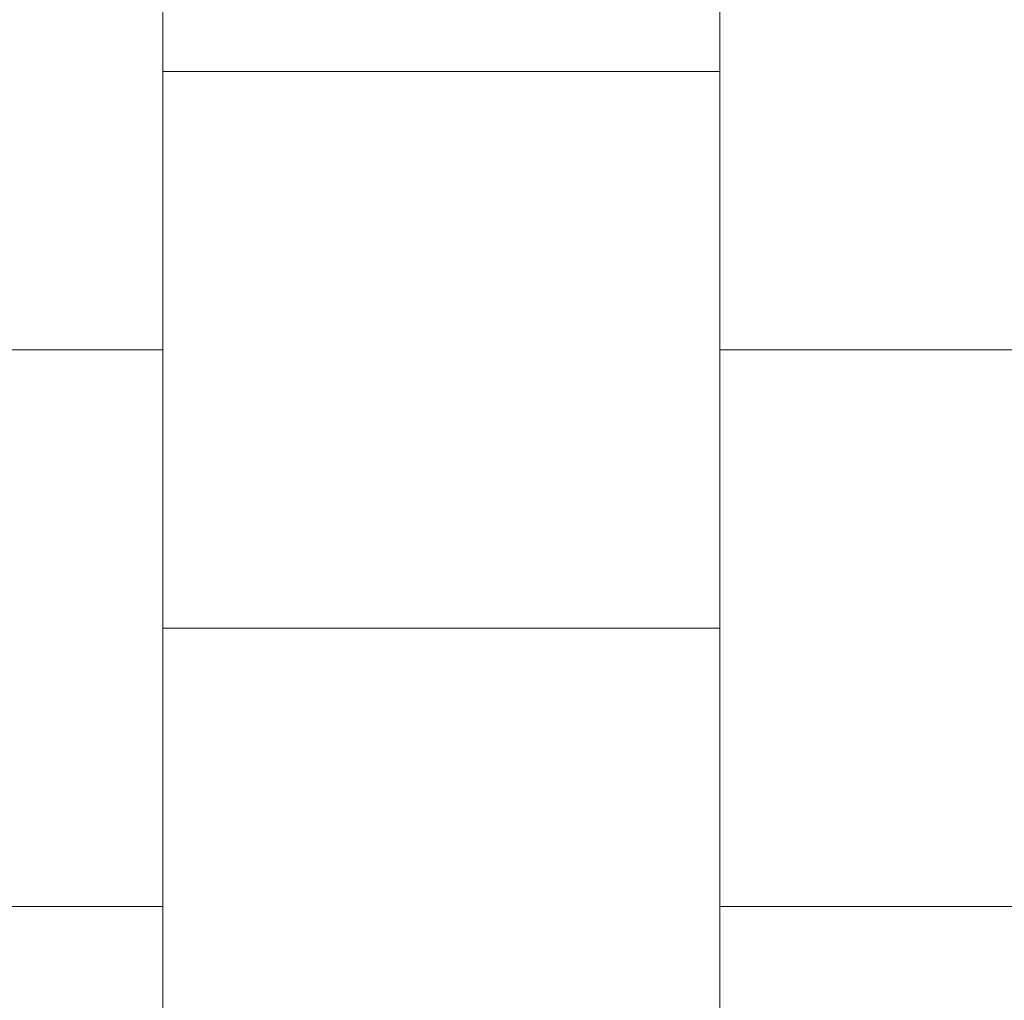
# Model space of a CAD drawing. Header units: millimetres. Extents: x 162876 to 168130, y 402614 to 405602.
# Tile 1037 of 1056: x 165505.05 to 165506.11, y 403943 to 403944.06. Entities that reach past the tile are written whole.
import ezdxf
from ezdxf import colors
from ezdxf.entities.mleader import LeaderData, LeaderLine
from ezdxf.math import Vec2, Vec3

# ---------------------------------------------------------------- set-up
doc = ezdxf.new("R2010")
doc.units = ezdxf.units.MM
doc.layers.add('X-CA190022.004-UO-OPB_Opbreek_v0.1$0$V-WE-VH-VERHARDING_TEGEL-A-200', color=252, linetype='Continuous', lineweight=18)
doc.layers.add('X-CA190022.004-UO-OPB_Opbreek_v0.1$0$X-XX-AL-T25- LEADER ASFALT', color=7, linetype='Continuous', lineweight=25)
doc.styles.add('X-CA190022.004-UO-OPB_Opbreek_v0.1$0$NLCS-ISO-M200-T25', font='NLCS-ISO.ttf', dxfattribs={"height": 0.5})

msp = doc.modelspace()

# ---------------------------------------------------------------- leaders
at = {"layer": 'X-CA190022.004-UO-OPB_Opbreek_v0.1$0$X-XX-AL-T25- LEADER ASFALT'}
ml = msp.add_multileader_mtext('Standard', dxfattribs=at)
ml.set_content('\\A1;Wegvak 2.16; Fietspad Geerbosch\\PTotaal teervrij:\\PFrezen asfalt 25mm:  273.0m{\\H0.7x;\\S2^ ;\\H1.42857x; }', color=256, style='X-CA190022.004-UO-OPB_Opbreek_v0.1$0$NLCS-ISO-M200-T25')
ml.set_leader_properties(color=256, linetype='ByLayer', lineweight=-1)
ml.build(insert=Vec2(0, 0))
ml.multileader.update_dxf_attribs({"text_left_attachment_type": 5, "text_right_attachment_type": 5, "dogleg_length": 0.5, "arrow_head_size": 0.5})
ctx = ml.context
ctx.base_point, ctx.char_height, ctx.arrow_head_size, ctx.landing_gap_size, ctx.plane_origin, ctx.plane_x_axis, ctx.plane_y_axis = Vec3(165519.4827, 403953.6704), 0.5, 0.5, 0.18, Vec3(165445.8271, 403966.774), Vec3(0.692899, 0.721035), Vec3(-0.721035, 0.692899)
ctx.left_attachment, ctx.right_attachment = 5, 5
notes = []
notes.append((ctx, [(0, (1, 1, 0), (165519.1363, 403953.3099), (0.692899, 0.721035), 0.5, [(1, [(165496.5463, 403920.1721), (165523.5587, 403949.4352)], 0, [])])]))
ctx.mtext.insert, ctx.mtext.text_direction, ctx.mtext.rotation, ctx.mtext.width, ctx.mtext.flow_direction = Vec3(165517.9731, 403955.3708), Vec3(0.692899, 0.721035), 0.805295, 10.216208, 5
ctx.mtext.has_bg_fill, ctx.mtext.bg_color, ctx.mtext.bg_scale_factor, ctx.mtext.bg_transparency, ctx.mtext.use_window_bg_color = 1, -1027028792, 1.5, 0, 1
for ctx, leaders in notes:
    for number, flags, end, landing, length, lines in leaders:
        leader = LeaderData()
        leader.index, (leader.has_last_leader_line, leader.has_dogleg_vector, leader.attachment_direction) = number, flags
        leader.last_leader_point, leader.dogleg_vector, leader.dogleg_length = Vec3(end), Vec3(landing), length
        for number, points, colour, breaks in lines:
            line = LeaderLine()
            line.index, line.vertices, line.color, line.breaks = number, Vec3.list(points), colors.encode_raw_color(colour), breaks
            leader.lines.append(line)
        ctx.leaders.append(leader)

# ---------------------------------------------------------------- next in the draw order: hatches: boundary and pattern name
at = {"layer": 'X-CA190022.004-UO-OPB_Opbreek_v0.1$0$V-WE-VH-VERHARDING_TEGEL-A-200'}
h = msp.add_hatch(dxfattribs=at)
h.set_pattern_fill('AVH-TEGEL_300X300_HALFST-SO', color=256, scale=2, pattern_type=2)
h.set_pattern_definition([(0, (0, 0), (0.6, 0.3), [0.6, -0.6]), (90, (0, 0), (-0.6, 4e-17), [])])
edge = h.paths.add_edge_path()
edge.add_line((165502.2185, 403948.2578), (165509.293, 403941.944))
edge.add_arc((165506.5337, 403938.8821), 4.1218, -33.4188, 47.9756, ccw=False)
edge.add_line((165509.974, 403936.612), (165509.288, 403935.914))
edge.add_line((165509.288, 403935.914), (165506.299, 403938.205))
edge.add_line((165506.299, 403938.205), (165508.068, 403940.262))
edge.add_line((165508.068, 403940.262), (165502.868, 403944.836))
edge.add_line((165502.868, 403944.836), (165502.549, 403946.314))
edge.add_line((165502.549, 403946.314), (165501.3947, 403947.3296))
edge.add_line((165501.3947, 403947.3296), (165502.2185, 403948.2578))

doc.saveas('drawing.dxf')
